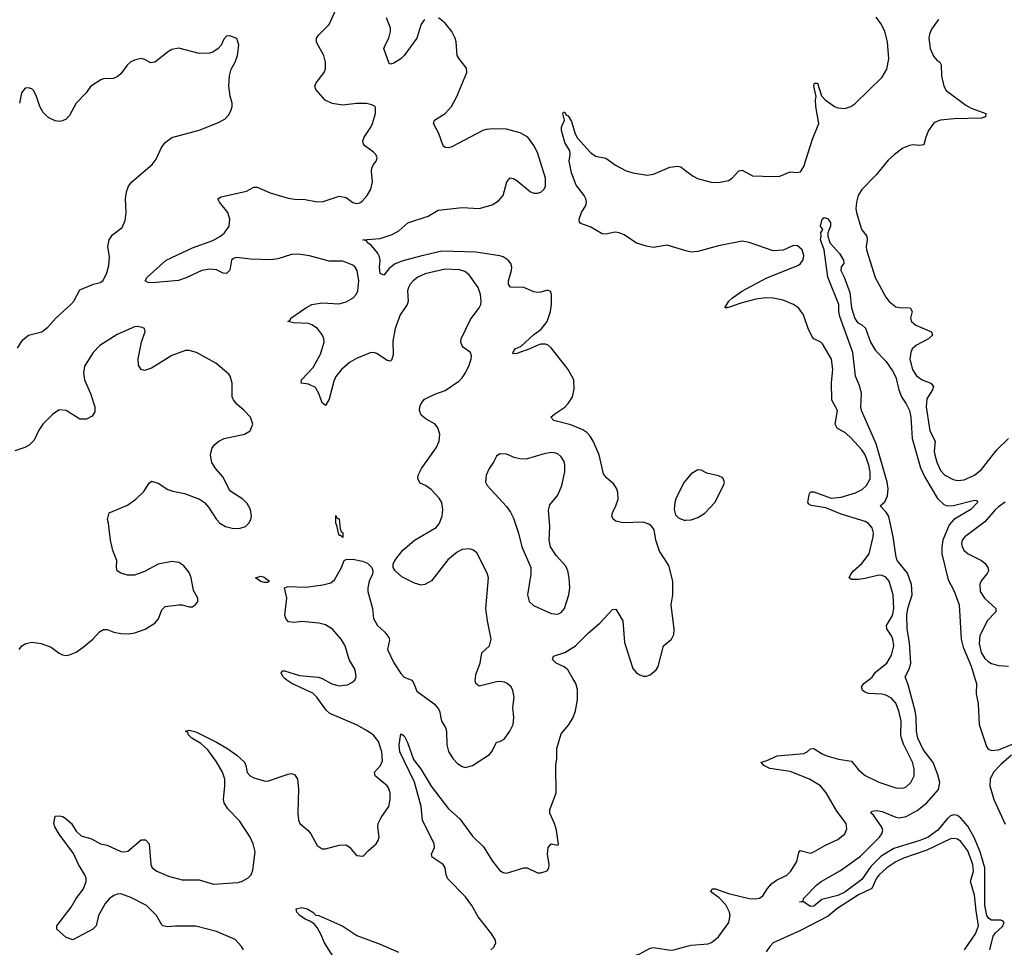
# Model space of a CAD drawing. Header units: inches. Extents: x 1449094 to 1618372, y 389908 to 534307.
# Tile 334 of 494: x 1556098 to 1561865, y 478424 to 483859. Entities that reach past the tile are written whole.
import ezdxf

# ---------------------------------------------------------------- set-up
doc = ezdxf.new("R2010")
doc.units = ezdxf.units.IN
doc.header["$MEASUREMENT"] = 0
for name, color, linetype in [('B5457', 7, 'Continuous'), ('B5458', 7, 'Continuous'), ('B5467', 7, 'Continuous'), ('B5468', 7, 'Continuous')]:
    doc.layers.add(name, color=color, linetype=linetype)

msp = doc.modelspace()

# ---------------------------------------------------------------- linework, layer by layer
at = {"layer": 'B5457', "color": 5}
for points, elevation in [([(1557409.2, 478410), (1557397.2, 478430), (1557360.9, 478470), (1557250, 478516.8), (1557130, 478547.8), (1557010, 478548.6), (1556964, 478544), (1556937.2, 478550), (1556930, 478556), (1556900.5, 478610), (1556841.1, 478670), (1556750, 478716.4), (1556690, 478737.6), (1556670, 478736.4), (1556650, 478728.2), (1556623.8, 478710), (1556598.2, 478681.8), (1556559.5, 478610), (1556545.5, 478550), (1556527.3, 478530), (1556410, 478469), (1556370, 478482), (1556315.3, 478530), (1556315.3, 478550), (1556400.1, 478659.9), (1556429.7, 478710.3), (1556472.3, 478767.7), (1556487, 478810), (1556487.3, 478830), (1556480.7, 478850), (1556442, 478910), (1556414.1, 478974.1), (1556330, 479087.3), (1556304.2, 479130), (1556298.4, 479150), (1556307, 479193), (1556330, 479195.5), (1556351, 479190), (1556370, 479177.3), (1556402, 479150), (1556430, 479104.9), (1556458.6, 479078.5), (1556519.5, 479059.5), (1556572, 479030), (1556610, 479022.8), (1556690, 478985.5), (1556710, 478983), (1556731.6, 478988.4), (1556810, 479053.4), (1556834.2, 479054.2), (1556856.3, 479030), (1556867, 478910), (1556874.4, 478890), (1556901.6, 478870), (1556970, 478841.1), (1557050, 478820.2), (1557150, 478820.2), (1557233.6, 478793.6), (1557375.5, 478804.5), (1557397.2, 478810), (1557434.5, 478830), (1557454.7, 478850), (1557463.5, 478876.5), (1557476.8, 478983.2), (1557466.6, 479030), (1557448.2, 479070), (1557385.4, 479165.4), (1557316.6, 479236.6), (1557295.1, 479270), (1557291, 479291), (1557300.7, 479370), (1557300.3, 479410), (1557285.5, 479450), (1557251.4, 479511.4), (1557200.7, 479580.7), (1557158.5, 479618.5), (1557106.9, 479650), (1557087.6, 479670), (1557083.7, 479683.7), (1557069.4, 479690), (1557090, 479696.3), (1557130, 479686), (1557250, 479626.9), (1557311.6, 479591.6), (1557370.1, 479550.1), (1557414.3, 479510), (1557422.8, 479490), (1557430, 479448), (1557448.2, 479428.2), (1557470, 479416.9), (1557530, 479399.5), (1557550, 479398.4), (1557670, 479439.3), (1557690, 479442), (1557710, 479434.8), (1557724.9, 479410), (1557732, 479352), (1557726.4, 479210), (1557730.6, 479170), (1557738.8, 479150), (1557788.5, 479108.5), (1557804, 479090), (1557840.4, 479020.4), (1557870, 479000.7), (1557890, 479000.5), (1557970, 479022), (1558010, 479024), (1558030.5, 479010.5), (1558070, 478962), (1558110, 478958), (1558116.5, 478963.5), (1558139, 478990), (1558185.2, 479030), (1558198, 479050), (1558203.7, 479070), (1558195.1, 479130), (1558198, 479150), (1558215, 479184.9), (1558259.7, 479250), (1558268.3, 479290), (1558268.4, 479330), (1558258.6, 479358.6), (1558251.3, 479370), (1558179.7, 479430), (1558176.9, 479450), (1558211.9, 479490), (1558222.2, 479517.8), (1558218.5, 479570), (1558199.1, 479630), (1558170, 479666.6), (1558133.6, 479693.6), (1558070, 479727.3), (1557914.6, 479794.6), (1557893.2, 479813.2), (1557839.2, 479890), (1557814.2, 479914.2), (1557692.3, 479970), (1557662, 479990), (1557652, 480000)], 540), ([(1557868.8, 480000), (1557870, 479999.6), (1557927.2, 479967.2), (1557970, 479957.2), (1558017.4, 479962.6), (1558044.4, 479975.6), (1558061.6, 479990), (1558065.6, 480000)], 540), ([(1558857, 478410), (1558875.2, 478424.8), (1558886.3, 478450), (1558882, 478470), (1558857.7, 478510), (1558783.9, 478603.9), (1558745.7, 478670), (1558710, 478719.8), (1558606.2, 478826.1), (1558595.3, 478850), (1558589.7, 478890), (1558578.5, 478910), (1558513.5, 478953.5), (1558509.7, 478970), (1558527, 479010), (1558525, 479030), (1558457.8, 479170), (1558448.8, 479250), (1558411.2, 479391.2), (1558324.9, 479570), (1558319.8, 479610), (1558330, 479676), (1558350, 479663.8), (1558370, 479623.8), (1558405.5, 479525.5), (1558450, 479465.4), (1558508.2, 479368.2), (1558610, 479235.9), (1558676.5, 479176.5), (1558750, 479074.9), (1558814, 479014), (1558867.3, 478930), (1558910, 478874.9), (1558930, 478863.5), (1558950, 478859.2), (1559050, 478890.4), (1559070, 478890.5), (1559130, 478861), (1559150, 478860.7), (1559187.2, 478872.8), (1559197.6, 478890), (1559199.7, 478910), (1559189.7, 478970), (1559192.7, 479010), (1559210, 479030.7), (1559250, 479022), (1559254, 479026), (1559241.6, 479110), (1559229.6, 479149.7), (1559202.9, 479210), (1559202.9, 479230), (1559240.4, 479330), (1559237.6, 479490), (1559244.5, 479530), (1559244.2, 479590), (1559270, 479674.8), (1559313.3, 479726.7), (1559338.7, 479770), (1559353.6, 479810), (1559365.8, 479874.2), (1559364.9, 479935.1), (1559355.3, 479970), (1559337.7, 480000)], 520), ([(1558369, 480000), (1558394.8, 479990), (1558407.3, 479970), (1558424.2, 479924.2), (1558525.5, 479850), (1558550, 479824), (1558557, 479810), (1558568.4, 479750), (1558591.5, 479711.5), (1558597.6, 479690), (1558600.5, 479610), (1558610, 479571.3), (1558635.5, 479530), (1558662, 479502), (1558690, 479483.8), (1558710, 479478.4), (1558750, 479490.4), (1558850, 479553.4), (1558865.6, 479574.4), (1558890, 479626.8), (1558910, 479630.4), (1558935.8, 479644.2), (1558969.7, 479690), (1558988.2, 479730), (1558992.8, 479770), (1558985.6, 479830), (1558994.5, 479890), (1558986.6, 479930), (1558976, 479950), (1558954, 479970), (1558937.2, 479977.2), (1558910, 479982), (1558890, 479979.5), (1558790, 479955.3), (1558769.6, 479970), (1558765.6, 479990), (1558767, 480000)], 540), ([(1557933.5, 478370), (1557883.1, 478450), (1557862, 478502), (1557840.4, 478540.4), (1557822, 478562), (1557798.3, 478578.3), (1557769.3, 478590), (1557739, 478610), (1557722, 478630), (1557718, 478650), (1557750, 478657.3), (1557782, 478650), (1557816, 478630), (1557833.4, 478613.4), (1557850, 478610.5), (1557990, 478547.6), (1558073.4, 478493.4), (1558210, 478442.9), (1558315.8, 478395.8)], 520), ([(1560000, 478212.8), (1559970, 478207.7), (1559877.8, 478182.2), (1559839.5, 478160.5), (1559790, 478115.6), (1559770, 478107.3), (1559750, 478109.7), (1559730, 478124.4), (1559661.5, 478201.5), (1559648.8, 478230), (1559629.6, 478330.3), (1559639, 478350), (1559670, 478367.3), (1559730, 478386.4), (1559790, 478418.7), (1559810, 478423.7), (1559910, 478408.5), (1559930, 478410.1), (1560000, 478429.5)], 480)]:
    msp.add_lwpolyline(points, dxfattribs=dict(at, elevation=elevation))
at = {"layer": 'B5458', "color": 5}
for points, elevation in [([(1558767, 480000), (1558770, 480022), (1558794.3, 480090), (1558805.1, 480150), (1558849.7, 480190.3), (1558859.7, 480230), (1558837.8, 480337.8), (1558828.6, 480410), (1558844.2, 480590), (1558836.6, 480616.6), (1558775.6, 480735.6), (1558752.8, 480752.8), (1558730, 480759.6), (1558690, 480754.7), (1558660.4, 480739.6), (1558605.3, 480694.7), (1558510, 480571.8), (1558470.8, 480550), (1558450, 480546), (1558410, 480558.3), (1558335.4, 480595.4), (1558297, 480630), (1558286, 480650), (1558286, 480670), (1558294.5, 480690), (1558340.7, 480750), (1558409.8, 480810.2), (1558536.8, 480883.2), (1558554.2, 480905.9), (1558573.3, 480950), (1558575.6, 480990), (1558569.6, 481029.6), (1558554.9, 481054.9), (1558507.5, 481107.5), (1558475.3, 481130), (1558444.5, 481144.5), (1558429.5, 481169.5), (1558432.3, 481190), (1558451.8, 481230), (1558537.6, 481350), (1558554, 481390), (1558559.5, 481430), (1558547.7, 481467.7), (1558532.3, 481490), (1558478.6, 481518.6), (1558450, 481541.2), (1558440.7, 481570), (1558441.6, 481590), (1558449.6, 481610), (1558470, 481634.9), (1558530, 481666), (1558590, 481686.4), (1558670, 481740.4), (1558690, 481760.5), (1558709.7, 481790), (1558730, 481834.8), (1558742.6, 481870), (1558744.7, 481890), (1558737.6, 481910), (1558697.6, 481937.6), (1558688.9, 481948.9), (1558682.7, 481970), (1558684.2, 481990), (1558738.2, 482101.8), (1558789.7, 482170), (1558798.3, 482190), (1558800.4, 482210), (1558796.4, 482250), (1558783.1, 482290), (1558730, 482364.4), (1558704.6, 482384.6), (1558674.5, 482394.5), (1558590, 482396.5), (1558473, 482370), (1558430.3, 482350), (1558403.1, 482330), (1558384.4, 482310), (1558374.7, 482290), (1558370.2, 482270), (1558373, 482210), (1558367.2, 482190), (1558326.2, 482130), (1558298, 482050), (1558284.2, 481975.8), (1558285.3, 481894.8), (1558276, 481864), (1558270, 481858), (1558250, 481861.6), (1558190, 481903.5), (1558170, 481908.5), (1558150, 481907.4), (1558070, 481873.6), (1558030.3, 481850), (1557983.2, 481810), (1557950, 481769.6), (1557937.8, 481742.2), (1557910, 481636), (1557890, 481599), (1557870, 481614), (1557851.1, 481670), (1557830, 481703.5), (1557790, 481723.5), (1557746, 481730), (1557749.6, 481750), (1557817.9, 481822.1), (1557860.9, 481899.1), (1557880.8, 481970), (1557879.2, 481990), (1557871, 482010), (1557842, 482050), (1557810, 482070.9), (1557790, 482078.2), (1557703.3, 482083.3), (1557669, 482090), (1557681.5, 482098.5), (1557687, 482110), (1557773.3, 482170), (1557810, 482190.2), (1557870, 482200.2), (1557970, 482194.9), (1558010, 482205.3), (1558051.6, 482230), (1558069.6, 482250), (1558077.7, 482270), (1558084.2, 482330), (1558075, 482390), (1558063.5, 482410), (1558050, 482421.7), (1557990, 482444.4), (1557910, 482443.5), (1557796.3, 482476.3), (1557730, 482485.3), (1557690, 482484.1), (1557610, 482457.7), (1557570, 482451.6), (1557450, 482456.5), (1557370, 482466.6), (1557350, 482460.5), (1557339.5, 482450), (1557328.8, 482391.2), (1557310, 482371.8), (1557290, 482373.3), (1557250, 482393.7), (1557210, 482398.2), (1557164.9, 482390), (1557074.2, 482345.8), (1557028.2, 482331.8), (1556877.1, 482317.1), (1556850, 482319.5), (1556833.2, 482330), (1556845.1, 482350), (1556955.6, 482450), (1557110, 482522.3), (1557230, 482565.2), (1557273.7, 482590), (1557298.5, 482610), (1557326, 482650), (1557329.8, 482690), (1557316.5, 482730), (1557268.2, 482790), (1557259.5, 482810), (1557278.8, 482821.2), (1557425.7, 482854.3), (1557470, 482877.3), (1557490, 482878.8), (1557565.3, 482845.3), (1557670, 482814), (1557707.6, 482807.6), (1557770, 482804.9), (1557830, 482794.3), (1557870, 482792.6), (1557970, 482826), (1558010, 482817), (1558050, 482788.2), (1558070, 482782.4), (1558090, 482786.4), (1558104.2, 482795.8), (1558134, 482830), (1558154.7, 482865.2), (1558163.9, 482910), (1558158.3, 482970), (1558160.5, 482990), (1558169.7, 483010.3), (1558186.6, 483030), (1558192.7, 483050), (1558183.7, 483070), (1558170, 483083.7), (1558119.4, 483119.4), (1558111.6, 483130), (1558107.8, 483150), (1558115.1, 483170), (1558155.1, 483230), (1558163.6, 483250), (1558181.6, 483310), (1558182, 483342), (1558179.3, 483350), (1558160.8, 483360.8), (1558128.4, 483368.4), (1558070, 483367.6), (1557990, 483358.4), (1557928.1, 483368.1), (1557886.7, 483386.7), (1557832.7, 483450), (1557826.6, 483470), (1557834.5, 483490), (1557881.6, 483550), (1557889.7, 483570.3), (1557888.3, 483610), (1557879.7, 483650), (1557839.7, 483719.8), (1557835.8, 483730), (1557837.4, 483750), (1557849.8, 483770.2), (1557909.8, 483830.2), (1557955.8, 483930)], 540), ([(1559337.7, 480000), (1559308.4, 480050), (1559287.8, 480067.8), (1559239.6, 480090), (1559218.3, 480110), (1559223.6, 480130), (1559290, 480152.4), (1559352.4, 480190), (1559430, 480267.6), (1559496.6, 480323.4), (1559570, 480402.8), (1559590, 480404.7), (1559630, 480338), (1559639.6, 480210), (1559690, 480058), (1559710, 480032.4), (1559730, 480020.3), (1559750, 480013.7), (1559770, 480013.7), (1559790, 480020.3), (1559826.3, 480050), (1559837.2, 480070), (1559868.8, 480191.2), (1559915.1, 480230), (1559930, 480258), (1559931, 480289), (1559913.5, 480430), (1559922.6, 480490), (1559922.4, 480570), (1559900.7, 480660.7), (1559845, 480745), (1559824.7, 480810), (1559813.6, 480870), (1559800.9, 480890), (1559783.3, 480903.3), (1559750, 480915.1), (1559630, 480911.3), (1559590, 480921.6), (1559573.6, 480933.6), (1559567, 480950), (1559569.6, 480970), (1559589.5, 481010), (1559602.9, 481050), (1559600.9, 481090), (1559595.1, 481110), (1559577.2, 481137.2), (1559534.5, 481174.5), (1559517.7, 481197.7), (1559491.2, 481310), (1559457.4, 481390), (1559439.8, 481419.8), (1559420.3, 481440.3), (1559396.2, 481456.2), (1559325.9, 481485.9), (1559226, 481510), (1559209.6, 481529.7), (1559231.5, 481550), (1559291.7, 481588.3), (1559311, 481610), (1559335.4, 481650), (1559345.4, 481694.6), (1559343.1, 481750), (1559311.3, 481810), (1559210, 481936.9), (1559193.1, 481953.1), (1559178.3, 481958.3), (1559150, 481957.7), (1559129.1, 481950.9), (1559086.4, 481930), (1559010, 481903.1), (1558990, 481901.2), (1558986.7, 481906.7), (1558999.3, 481930), (1559034.6, 481945.4), (1559107.8, 482012.2), (1559153.2, 482046.8), (1559187, 482090), (1559206, 482150), (1559213.1, 482190), (1559213.6, 482250), (1559206.6, 482266.6), (1559190, 482275.1), (1559150, 482263), (1559130, 482261.7), (1559110, 482265.3), (1559050, 482290.6), (1558972.5, 482292.5), (1558961.4, 482310), (1558961.4, 482330), (1558979.1, 482390), (1558980.7, 482410), (1558975.5, 482430), (1558959.7, 482450), (1558930, 482469), (1558910, 482475.7), (1558770, 482497.8), (1558570, 482502.1), (1558446.4, 482473.6), (1558336.5, 482443.5), (1558294.1, 482425.9), (1558260.1, 482399.9), (1558230, 482362.4), (1558210, 482372.7), (1558205.6, 482410), (1558209, 482450), (1558206.2, 482470), (1558194.1, 482494.1), (1558157.2, 482537.2), (1558138, 482550), (1558130, 482564), (1558108.7, 482570), (1558210, 482578), (1558279.3, 482600.7), (1558318, 482622), (1558370.9, 482669.1), (1558490, 482707.5), (1558550, 482742.6), (1558690, 482758.2), (1558790, 482753.4), (1558865, 482775.1), (1558902.1, 482797.9), (1558929.7, 482830), (1558950.8, 482909.2), (1558970, 482932), (1558990, 482929), (1559010, 482916.5), (1559090, 482850.2), (1559110, 482842.6), (1559130, 482841.8), (1559150, 482849), (1559170, 482867), (1559176.7, 482883.4), (1559177.8, 482930), (1559130, 483080.7), (1559110, 483122), (1559074.7, 483170), (1559030, 483195.7), (1558950, 483217.2), (1558870, 483219.2), (1558830, 483216), (1558810, 483209.7), (1558630, 483114.8), (1558610, 483108.6), (1558590, 483109.7), (1558579.2, 483119.2), (1558552.7, 483192.7), (1558522.6, 483250), (1558527.6, 483270), (1558590.5, 483309.5), (1558627.2, 483350), (1558658.3, 483410), (1558717.7, 483550), (1558715, 483575.1), (1558671.2, 483630), (1558661, 483650), (1558653.6, 483730), (1558648.7, 483750), (1558628.5, 483790), (1558590, 483838.3), (1558551.8, 483870)], 520), ([(1558470, 483859.7), (1558450, 483833.6), (1558423.9, 483750), (1558350.8, 483649.2), (1558330, 483629.8), (1558290, 483603.5), (1558270, 483598.4), (1558262.8, 483602.8), (1558231.8, 483690), (1558238, 483710), (1558260.9, 483750), (1558270.7, 483790), (1558269.8, 483810), (1558246, 483870)], 520), ([(1556086.2, 481933.8), (1556100.4, 481959.6), (1556116.9, 481983.1), (1556150, 482010.5), (1556228.7, 482030), (1556262.6, 482057.4), (1556310, 482110.4), (1556398.7, 482190), (1556414.7, 482210), (1556450, 482277.3), (1556529.7, 482310.3), (1556570, 482318.4), (1556584.5, 482330), (1556607, 482370), (1556621.2, 482418.8), (1556624.2, 482470), (1556614.3, 482530), (1556622, 482570), (1556641.5, 482598.5), (1556698.3, 482641.7), (1556717, 482683), (1556722.2, 482730), (1556718.3, 482810), (1556724.4, 482850), (1556735.9, 482884.1), (1556755.1, 482910), (1556873.3, 483010), (1556897.6, 483042.4), (1556928.3, 483110), (1556950, 483140.4), (1556990, 483168.9), (1557150, 483212.2), (1557262.8, 483257.2), (1557301.3, 483278.7), (1557320.5, 483299.5), (1557335.6, 483324.4), (1557343, 483350), (1557343, 483370), (1557331.1, 483411.1), (1557324, 483470), (1557326.3, 483530), (1557337, 483570), (1557360.9, 483610), (1557374.5, 483650), (1557381.2, 483710), (1557369.1, 483749.1), (1557330, 483764), (1557310, 483762), (1557294.4, 483745.6), (1557277.3, 483710), (1557260.7, 483690), (1557230.3, 483669.7), (1557210, 483662.4), (1557150, 483661.1), (1557030, 483692.6), (1556990, 483684.4), (1556970, 483673.3), (1556889.6, 483609.6), (1556866.2, 483606.2), (1556830, 483626.6), (1556810, 483631.8), (1556770, 483622), (1556748.8, 483611.2), (1556727.3, 483592.7), (1556690, 483542.7), (1556670, 483524.5), (1556646.2, 483513.8), (1556590, 483512), (1556573, 483507), (1556513.2, 483466.8), (1556487.3, 483430), (1556430, 483369.4), (1556390, 483298), (1556370, 483277), (1556350, 483265.6), (1556330, 483262.4), (1556306.7, 483266.7), (1556270, 483284.5), (1556250, 483300.9), (1556236.1, 483316.1), (1556217, 483350), (1556197.6, 483410), (1556181.4, 483441.5), (1556170, 483453.6), (1556150, 483459.6), (1556130, 483457), (1556108.5, 483430), (1556097.1, 483370)], 560), ([(1560000, 482505.3), (1559890, 482537.1), (1559810, 482523.6), (1559768.6, 482531.4), (1559710, 482549.9), (1559637.9, 482597.9), (1559610, 482611), (1559586.2, 482613.8), (1559530, 482602.6), (1559510, 482604.8), (1559443.8, 482643.8), (1559385.3, 482665.3), (1559377.2, 482670), (1559374.5, 482690), (1559387.8, 482730), (1559413.7, 482770), (1559418.2, 482790), (1559414.6, 482810), (1559404.2, 482830), (1559358.1, 482890), (1559330, 482962), (1559315.6, 483030), (1559322.6, 483070), (1559320.5, 483090), (1559290, 483139.8), (1559272.2, 483210), (1559271.6, 483230), (1559289.3, 483270), (1559279, 483310), (1559283.7, 483316.3), (1559290, 483316.3), (1559299.6, 483299.6), (1559310, 483295.5), (1559330, 483262), (1559351.1, 483191.1), (1559364.2, 483164.2), (1559441.1, 483081.1), (1559470, 483059.5), (1559530, 483047.3), (1559587.2, 483007.2), (1559650, 482974.4), (1559690, 482962.4), (1559772.1, 482947.9), (1559810, 482954), (1559904.9, 482995.1), (1559950, 483001.7), (1559970, 482996.5), (1560000, 482974.1)], 480), ([(1556094.5, 480170), (1556110, 480190.5), (1556134.9, 480205.1), (1556170, 480212.4), (1556225.1, 480205.1), (1556282.4, 480182.4), (1556330, 480147.3), (1556350, 480138.8), (1556370, 480134.8), (1556390, 480138.8), (1556430, 480154), (1556470, 480182), (1556527.3, 480230), (1556566.5, 480273.5), (1556590, 480286), (1556610, 480287.4), (1556650, 480270.3), (1556690, 480263.1), (1556738.3, 480261.7), (1556772.9, 480267.1), (1556832.5, 480287.5), (1556890, 480323), (1556911.1, 480348.9), (1556930, 480401), (1556950, 480421), (1557030, 480431.3), (1557050, 480430.8), (1557090, 480418.8), (1557110, 480418.8), (1557130, 480434), (1557140.7, 480450), (1557140.7, 480470), (1557115.6, 480515.6), (1557102, 480590), (1557090, 480620.9), (1557058.7, 480658.7), (1557030, 480679.6), (1556990, 480685.1), (1556910, 480669.6), (1556830, 480627), (1556770, 480605.2), (1556730, 480604), (1556690, 480617.2), (1556669.2, 480630), (1556665.2, 480650), (1556666.6, 480690), (1556642.9, 480750), (1556629.5, 480810), (1556619.3, 480910), (1556613.2, 480930), (1556622, 480970), (1556730, 481015.5), (1556779.3, 481050), (1556825.4, 481094.6), (1556856.5, 481143.5), (1556870, 481156), (1556910, 481142.8), (1556966.6, 481106.6), (1556996.1, 481096.1), (1557062.8, 481082.8), (1557151, 481050), (1557181, 481030), (1557204.1, 481004.1), (1557250.5, 480930), (1557270.6, 480910), (1557302.8, 480890), (1557350, 480878), (1557390, 480880.2), (1557421.2, 480890), (1557440.9, 480910), (1557452.3, 480930), (1557455.1, 480950), (1557449.2, 480990), (1557430, 481024), (1557406, 481050), (1557335.6, 481095.6), (1557322.7, 481110), (1557290, 481179), (1557247.7, 481227.7), (1557223.9, 481263.9), (1557215.1, 481310), (1557226, 481350), (1557241.2, 481370), (1557265.2, 481390), (1557295.3, 481404.7), (1557415.3, 481430), (1557448.7, 481450), (1557464, 481490), (1557449.2, 481530), (1557413.2, 481570), (1557370, 481606), (1557351.3, 481631.3), (1557343.6, 481650), (1557343.6, 481730), (1557331.8, 481770), (1557322.6, 481782.6), (1557246.5, 481846.5), (1557133.2, 481910), (1557090, 481921.6), (1557070, 481920.7), (1556990, 481891.6), (1556870, 481817), (1556830, 481803.7), (1556809.5, 481809.5), (1556795.1, 481835.1), (1556792.5, 481872.5), (1556812.3, 481970), (1556833.2, 482033.2), (1556828.9, 482048.9), (1556816.5, 482056.5), (1556790, 482061.2), (1556770, 482059.3), (1556670, 482014), (1556568.5, 481950), (1556528.8, 481910), (1556478.7, 481830), (1556472, 481790), (1556478, 481750), (1556513.7, 481670), (1556538, 481590), (1556537.5, 481562.5), (1556523.4, 481536.6), (1556490, 481518), (1556450, 481519.3), (1556370, 481569.3), (1556330, 481572.7), (1556290, 481546), (1556234, 481490), (1556210, 481454), (1556183.4, 481396.6), (1556154.4, 481365.6), (1556128.1, 481351.9), (1556070, 481332.7)], 560), ([(1560000, 481161.6), (1559990, 481149.4), (1559942.7, 481057.3), (1559934.3, 481030), (1559930.3, 480990), (1559939, 480959), (1559958, 480938), (1559990, 480926.3), (1560000, 480927)], 520), ([(1558065.6, 480000), (1558069.7, 480010), (1558062.6, 480050), (1558028.4, 480110), (1558003.7, 480190), (1557981.8, 480230), (1557930, 480288.4), (1557890, 480313.7), (1557850, 480324), (1557750, 480332.6), (1557707.7, 480327.7), (1557671.7, 480331.7), (1557657, 480350), (1557651.3, 480371.3), (1557663.6, 480470), (1557649.6, 480530.4), (1557670, 480538.4), (1557774.4, 480534.4), (1557872.7, 480547.3), (1557920.5, 480559.5), (1557942, 480578), (1557982.9, 480650), (1557999.3, 480690), (1558010, 480697.1), (1558050, 480698.4), (1558106.6, 480686.6), (1558134.9, 480674.9), (1558161, 480650), (1558166.8, 480630), (1558164, 480610), (1558145.5, 480570), (1558137.1, 480530), (1558138, 480510), (1558164.4, 480410), (1558170.5, 480350), (1558193.4, 480310), (1558237.3, 480270), (1558259.9, 480239.9), (1558263.5, 480223.5), (1558252.7, 480170), (1558290, 480090.4), (1558330, 480028), (1558350, 480007.3), (1558369, 480000)], 540), ([(1557652, 480000), (1557642, 480010), (1557629.3, 480030.7), (1557636.4, 480043.6), (1557650, 480044), (1557737.6, 480017.6), (1557847.1, 480007.1), (1557868.8, 480000)], 540)]:
    msp.add_lwpolyline(points, dxfattribs=dict(at, elevation=elevation))
at = {"layer": 'B5458', "color": 5, "elevation": 540}
for points in [[(1559210, 481323.5), (1559170, 481316.4), (1559064.9, 481284.9), (1559026.6, 481286.6), (1558994.2, 481294.2), (1558950, 481312.7), (1558910, 481315.1), (1558890, 481302), (1558873.2, 481266.8), (1558847.3, 481230), (1558830.8, 481190), (1558826.8, 481150), (1558836, 481130), (1558950, 481006.8), (1558973.5, 480973.5), (1558990, 480938), (1559020.4, 480850), (1559039.5, 480770), (1559092.2, 480650), (1559092, 480610), (1559072.9, 480490), (1559082.6, 480450), (1559107, 480427), (1559210, 480379.5), (1559250, 480375.8), (1559270, 480387), (1559289.7, 480410.3), (1559314.5, 480490), (1559319.7, 480530), (1559316, 480590), (1559308.2, 480630), (1559297.4, 480657.4), (1559239.4, 480719.4), (1559207.3, 480770), (1559199.6, 480810), (1559203.5, 480890), (1559194.5, 480985.5), (1559202.5, 481017.5), (1559250, 481072.7), (1559274.2, 481130), (1559291.8, 481210), (1559291.7, 481250), (1559286.2, 481270), (1559270, 481298), (1559250, 481315.1), (1559230, 481321.7)], [(1557990, 480826), (1557978, 480838), (1557970, 480838), (1557966, 480850), (1557956.4, 480896.4), (1557949.2, 480910), (1557950, 480954), (1557958, 480938), (1557970, 480934), (1557976, 480876), (1557981, 480861), (1557990, 480852)], [(1557530, 480561.6), (1557510, 480567.1), (1557479, 480590), (1557510, 480599.3), (1557530, 480593.7), (1557561, 480570), (1557550, 480562.7)]]:
    msp.add_lwpolyline(points, close=True, dxfattribs=at)
at = {"layer": 'B5467', "color": 5}
for points, elevation in [([(1560000, 478429.5), (1560030, 478437.8), (1560130, 478444.8), (1560150, 478453.1), (1560190, 478486.8), (1560251.1, 478570), (1560259.3, 478610), (1560255.5, 478630), (1560233.4, 478673.4), (1560193.8, 478713.8), (1560146, 478750), (1560152.9, 478767.1), (1560172.5, 478767.5), (1560250, 478739.8), (1560370, 478711.1), (1560410, 478708.2), (1560430, 478713.1), (1560450, 478727), (1560476.8, 478770), (1560502.6, 478797.4), (1560530, 478818), (1560590, 478848), (1560614.7, 478870), (1560650, 478928), (1560661, 478979), (1560668.2, 478991.8), (1560730, 478976.9), (1560750, 478983.1), (1560817.3, 479022.7), (1560890, 479056), (1560931.3, 479090), (1560942.3, 479117.7), (1560938.3, 479150), (1560882.8, 479222.8), (1560821.1, 479330), (1560787.4, 479370), (1560723.5, 479410), (1560610, 479454.1), (1560491.4, 479471.4), (1560456.9, 479490), (1560441.2, 479510), (1560470, 479517.7), (1560533.8, 479546.2), (1560690, 479559), (1560710.4, 479569.6), (1560730, 479587.9), (1560750, 479590.2), (1560797.8, 479557.8), (1560825.4, 479545.4), (1560893.5, 479526.5), (1560970, 479514.9), (1561010, 479464.9), (1561050, 479431.4), (1561130, 479391.6), (1561230, 479358.7), (1561270, 479356.5), (1561290, 479364.2), (1561317.4, 479390), (1561336.4, 479430), (1561336.2, 479470), (1561327.3, 479510), (1561274.7, 479614.7), (1561262, 479650), (1561258.5, 479670), (1561259.9, 479750), (1561247, 479810), (1561230, 479855.4), (1561204.2, 479884.2), (1561170, 479901.1), (1561146.8, 479906.8), (1561070, 479911.4), (1561050, 479918.4), (1561033.7, 479930), (1561028.7, 479950), (1561042.2, 479970), (1561081.8, 480000)], 480), ([(1561779.5, 478410), (1561798.6, 478490), (1561812.1, 478510), (1561853.4, 478546.6), (1561864.1, 478570), (1561858.3, 478578.3), (1561844.2, 478584.2), (1561790, 478583.3), (1561773.3, 478593.3), (1561762.8, 478610), (1561751.2, 478670), (1561749.9, 478890), (1561724.1, 478984.1), (1561687.5, 479067.5), (1561650, 479133.4), (1561610, 479182), (1561590, 479196.1), (1561570, 479201), (1561550, 479194.9), (1561530, 479178), (1561475.3, 479110), (1561418.8, 479070), (1561370.2, 479050), (1561217, 479003), (1561142.4, 478957.6), (1561082.4, 478897.6), (1561030, 478822.5), (1560930, 478747.4), (1560889, 478729), (1560795.3, 478704.8), (1560750, 478665.1), (1560730, 478662.7), (1560690, 478689.3), (1560666, 478690), (1560686, 478694), (1560688, 478710), (1560766.3, 478790), (1560791.8, 478810), (1560905.5, 478874.5), (1561022.4, 478957.6), (1561133.9, 479070), (1561147.4, 479090), (1561152.7, 479110), (1561147.8, 479127.8), (1561098, 479198), (1561082.9, 479210), (1561090, 479222.8), (1561114.5, 479225.5), (1561150, 479219.8), (1561230, 479186), (1561250, 479183.3), (1561290, 479190.1), (1561354, 479226), (1561410, 479270.8), (1561478.3, 479350), (1561487.1, 479390), (1561475.8, 479435.8), (1561447.5, 479507.5), (1561390, 479583.9), (1561358.5, 479650), (1561350.4, 479690), (1561348.3, 479770), (1561342.2, 479810), (1561301.5, 479961.5), (1561287.2, 480000)], 460), ([(1561691.7, 480000), (1561700.8, 479970), (1561699.7, 479910), (1561711.3, 479851.3), (1561717.4, 479730), (1561761, 479601), (1561770, 479585.6), (1561790, 479576.6), (1561830, 479582), (1561935.8, 479624.2)], 460), ([(1561905.8, 479550), (1561844.3, 479495.7), (1561801.9, 479450), (1561781.5, 479410), (1561779.9, 479370), (1561803.2, 479290), (1561870, 479145.5)], 460), ([(1561631.3, 478410), (1561696.2, 478503.8), (1561713.3, 478550), (1561698.8, 478638.8), (1561690.8, 478730.8), (1561665.7, 478810), (1561684, 478870), (1561680.1, 478910), (1561650, 478989.8), (1561610, 479044.2), (1561590, 479057.2), (1561570, 479062.5), (1561550, 479060.7), (1561410, 478993.1), (1561274.2, 478945.8), (1561230, 478925.5), (1561177.2, 478890), (1561132.3, 478850), (1561116.9, 478830), (1561088.2, 478770), (1561010, 478732.6), (1560883.8, 478650), (1560832.4, 478607.6), (1560670, 478522.4), (1560511.8, 478450), (1560490.7, 478430), (1560470, 478398.9)], 480)]:
    msp.add_lwpolyline(points, dxfattribs=dict(at, elevation=elevation))
at = {"layer": 'B5468', "color": 5}
for points, elevation in [([(1560000, 482974.1), (1560042.4, 482942.4), (1560068.7, 482928.7), (1560148.1, 482908.1), (1560190, 482905.4), (1560250, 482916.9), (1560269.9, 482930.1), (1560310, 482973.6), (1560330, 482976.5), (1560390, 482944.2), (1560510, 482940.1), (1560550, 482943.2), (1560610, 482967.7), (1560650, 482963.5), (1560670, 482968.1), (1560690, 482998.7), (1560741, 483159), (1560777.6, 483250), (1560761.1, 483350), (1560758.9, 483390), (1560763.6, 483410), (1560748.6, 483470), (1560753.6, 483486.4), (1560770, 483487.7), (1560793.9, 483413.9), (1560815.3, 483390), (1560870, 483351.1), (1560890, 483343.5), (1560930, 483339.7), (1560965.6, 483350), (1560990, 483366.8), (1561150, 483522.1), (1561177.3, 483570), (1561188.4, 483630), (1561180.7, 483730), (1561165.5, 483790), (1561145.7, 483830), (1561113.5, 483873.5)], 480), ([(1561479.7, 483860.3), (1561437.2, 483802.8), (1561426, 483774), (1561422.5, 483750), (1561431.2, 483690), (1561450, 483646), (1561470, 483622), (1561486.5, 483610), (1561493.8, 483593.8), (1561496.6, 483530), (1561510.7, 483470), (1561523.8, 483443.8), (1561638.6, 483358.6), (1561670, 483341.5), (1561756.3, 483310), (1561754, 483290), (1561730, 483282.4), (1561570, 483279.1), (1561490.1, 483269.9), (1561460.4, 483259.6), (1561448.9, 483251.1), (1561420.6, 483210), (1561404.3, 483170), (1561393.7, 483126.3), (1561370, 483121.1), (1561330, 483125.9), (1561310, 483122.8), (1561270, 483105.9), (1561221.5, 483070), (1561184.2, 483035.8), (1561114.3, 482950), (1561030, 482864.4), (1561008.9, 482830), (1560998.1, 482790), (1560995.3, 482750), (1560998.8, 482730), (1561024, 482644), (1561030, 482627.4), (1561059.7, 482590), (1561061.8, 482570), (1561054.8, 482530), (1561058, 482510), (1561108.5, 482348.5), (1561170, 482233.4), (1561190, 482207.2), (1561230, 482177.3), (1561250, 482172.3), (1561313.4, 482170), (1561324.2, 482150), (1561315.6, 482110), (1561321.1, 482090), (1561346, 482070), (1561438.4, 482030), (1561443.1, 482010), (1561420.9, 481990), (1561350, 481951.8), (1561325.5, 481930), (1561316.6, 481910), (1561311.5, 481870), (1561326.3, 481810), (1561350, 481772.4), (1561384.2, 481750), (1561434.4, 481730), (1561448.9, 481710), (1561444.4, 481690), (1561410, 481637), (1561406.8, 481590), (1561428.8, 481450), (1561459.3, 481390), (1561454.5, 481330), (1561458.5, 481310), (1561470, 481266), (1561490, 481218), (1561515.8, 481190), (1561565.6, 481165.6), (1561590, 481158.6), (1561630, 481162.8), (1561690, 481191.3), (1561730, 481223.5), (1561820.3, 481339.7), (1561890, 481406.2)], 480), ([(1561287.2, 480000), (1561283.5, 480010), (1561306.4, 480053.6), (1561317.1, 480090), (1561309.1, 480210), (1561295.5, 480290), (1561294.6, 480370), (1561298.9, 480410), (1561325, 480490), (1561321.1, 480550), (1561296.9, 480616.9), (1561237.7, 480690), (1561231.1, 480710), (1561214.2, 480830), (1561187.5, 480947.5), (1561173.6, 480973.6), (1561138.4, 481010), (1561164.9, 481035.1), (1561181.3, 481070), (1561183.4, 481110), (1561177.9, 481150), (1561114.3, 481374.3), (1561027.7, 481570), (1561024.2, 481590), (1561028.2, 481670), (1561018, 481710), (1560994, 481770), (1560977.4, 481910), (1560900.8, 482120.8), (1560895.3, 482150), (1560896.4, 482190), (1560831.6, 482350), (1560809.8, 482510), (1560788.7, 482570), (1560792.7, 482590), (1560789.6, 482610), (1560802.7, 482630), (1560788.3, 482650), (1560796.9, 482690), (1560810, 482699.7), (1560830, 482693.8), (1560845.7, 482670), (1560847, 482650), (1560830.3, 482610), (1560830.3, 482590), (1560839.9, 482559.9), (1560843.8, 482550), (1560898.9, 482490), (1560922.4, 482450), (1560924.9, 482430), (1560908.3, 482411.7), (1560906.7, 482390), (1560927.6, 482350), (1560960.8, 482260.8), (1560970.2, 482170), (1560988.4, 482108.4), (1561005, 482085), (1561030.8, 482070.8), (1561051.9, 482051.9), (1561081.6, 481970), (1561110, 481921.6), (1561170, 481859.1), (1561210, 481801.6), (1561230, 481764.9), (1561247.3, 481690), (1561262, 481650), (1561290, 481608.4), (1561309.1, 481570), (1561316.8, 481530), (1561325.3, 481405.3), (1561374.2, 481234.2), (1561399.7, 481179.7), (1561473.1, 481053.1), (1561510, 481018.5), (1561530, 481010.9), (1561567.6, 481012.4), (1561690, 481043.8), (1561702, 481042), (1561710, 481032), (1561668.7, 480990), (1561569, 480931), (1561540.9, 480899.1), (1561503.6, 480810), (1561498.5, 480770), (1561499.5, 480730), (1561536.7, 480576.7), (1561571.7, 480511.7), (1561599.4, 480430), (1561610.9, 480230), (1561622.7, 480182.7), (1561670, 480071.3), (1561691.7, 480000)], 460), ([(1561081.8, 480000), (1561090, 480006.2), (1561110, 480035.8), (1561176.2, 480090), (1561204.3, 480135.7), (1561217, 480190), (1561212.3, 480230), (1561203.7, 480250), (1561175.8, 480290), (1561174.3, 480310), (1561210.7, 480369.3), (1561217.3, 480410), (1561212.8, 480490), (1561190.8, 480570), (1561170, 480592.9), (1561150, 480602.2), (1561130, 480604.9), (1561050, 480584.3), (1561010, 480578.8), (1560970, 480580.3), (1560956.9, 480590), (1560964.8, 480610), (1560980.7, 480630), (1561030, 480672.8), (1561073.2, 480730), (1561097.3, 480830), (1561097.8, 480850), (1561090, 480882), (1561070, 480907.4), (1561050, 480918.4), (1560910, 480962.4), (1560820, 481000), (1560733.5, 481013.5), (1560720.6, 481020.6), (1560714.7, 481030), (1560722.5, 481077.5), (1560730, 481093.4), (1560750, 481092.5), (1560850, 481056), (1560910, 481061.2), (1560993.1, 481086.9), (1561033, 481107), (1561058.2, 481130), (1561078, 481170), (1561078.1, 481210), (1561071.4, 481250), (1561049.2, 481310), (1561030, 481338.5), (1560967.7, 481407.7), (1560935.9, 481435.9), (1560886.6, 481466.6), (1560874, 481490), (1560887.4, 481570), (1560854.8, 481630), (1560853.2, 481733.2), (1560860.6, 481810), (1560852.4, 481870), (1560799.6, 481959.6), (1560789.8, 481969.8), (1560750, 481989.8), (1560740.2, 482000.2), (1560716.1, 482050), (1560688.9, 482130), (1560658.5, 482170), (1560630, 482191), (1560570, 482215.3), (1560510, 482227.5), (1560470, 482229.9), (1560410, 482221.5), (1560321.3, 482198.7), (1560250, 482172.3), (1560245.4, 482174.6), (1560242, 482170), (1560227.3, 482170), (1560251.6, 482210), (1560273, 482230), (1560331.1, 482270), (1560470, 482345.4), (1560659.6, 482420.4), (1560671.8, 482430), (1560687.2, 482452.7), (1560690, 482478), (1560681, 482510), (1560654.2, 482534.2), (1560630, 482535.9), (1560570, 482508.9), (1560510, 482504.8), (1560370, 482554.2), (1560330, 482560.8), (1560190, 482533.6), (1560070, 482500.5), (1560030, 482496.6), (1560000, 482505.3)], 480), ([(1560000, 480927), (1560030, 480929.2), (1560070, 480942.8), (1560110, 480967.7), (1560169.7, 481030), (1560220.5, 481130), (1560225.6, 481150), (1560215.6, 481175.6), (1560190, 481187.6), (1560123, 481203), (1560090, 481219.3), (1560070, 481221.2), (1560030, 481198), (1560000, 481161.6)], 520), ([(1561870, 481031.6), (1561830, 481005.2), (1561810, 480987.9), (1561750, 480916.8), (1561632.7, 480830), (1561617.6, 480810), (1561614.4, 480790), (1561618.4, 480770), (1561630, 480748.4), (1561653, 480730), (1561730.8, 480690.8), (1561752.5, 480672.5), (1561768, 480650), (1561771.3, 480630), (1561765, 480615), (1561728.7, 480571.3), (1561720.7, 480550), (1561723.9, 480510), (1561747.9, 480470), (1561814.6, 480410), (1561814.3, 480390), (1561763.3, 480336.7), (1561721.8, 480250), (1561716.4, 480203.6), (1561729, 480151), (1561750, 480116.9), (1561770, 480098.6), (1561790, 480087.6), (1561830, 480075.2), (1561890, 480071.9)], 480)]:
    msp.add_lwpolyline(points, dxfattribs=dict(at, elevation=elevation))

doc.saveas('drawing.dxf')
